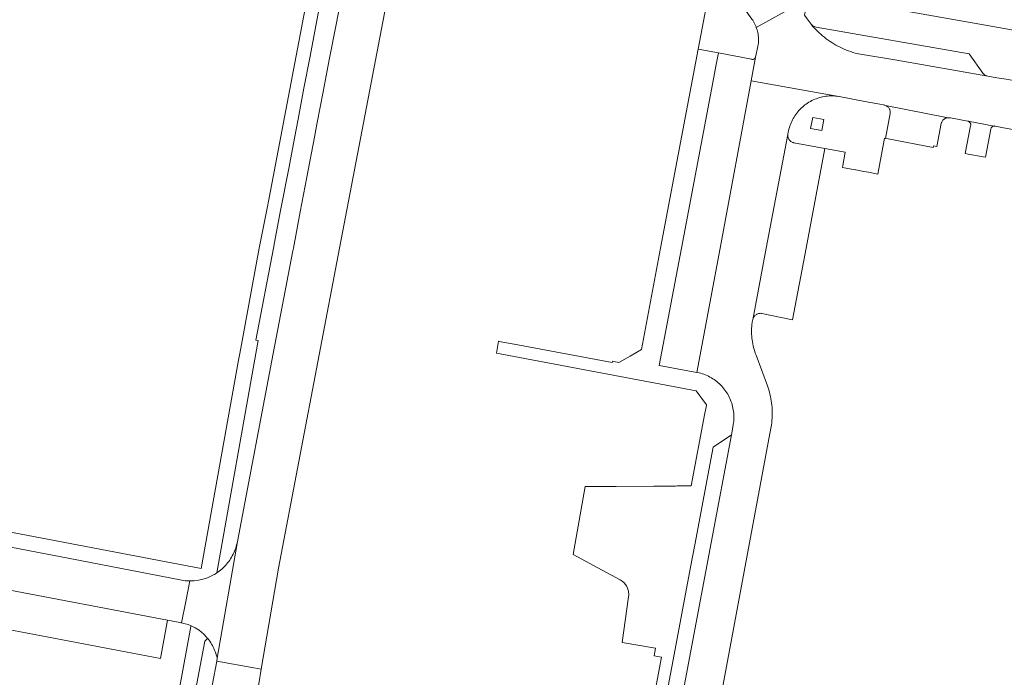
# Model space of a CAD drawing. Extents: x 146402 to 164798, y 455483 to 464134.
# Tile 266 of 575: x 157601 to 157731, y 459943 to 460030. Entities that reach past the tile are written whole.
import ezdxf

# ---------------------------------------------------------------- set-up
doc = ezdxf.new("R2010")
doc.units = 0
doc.header["$LTSCALE"] = 0.2
for name, color, linetype, lineweight in [('B-XX-VH-VERHARDING_BETONSTRAATSTEEN-GV', 252, 'CONTINUOUS', 18), ('B-XX-VH-VERHARDING_STRAATBAKSTEEN-GV', 252, 'CONTINUOUS', 18), ('B-XX-VH-VERHARDING_TEGEL-GV', 252, 'CONTINUOUS', 18)]:
    doc.layers.add(name, color=color, linetype=linetype, lineweight=lineweight)

msp = doc.modelspace()

# ---------------------------------------------------------------- linework, layer by layer
at = {"layer": 'B-XX-VH-VERHARDING_BETONSTRAATSTEEN-GV'}
for points in [[(157644.695, 460037.994), (157643.115, 460029.722), (157642.182, 460024.837), (157641.378, 460020.622), (157640.599, 460016.548), (157640.23, 460014.612), (157639.221, 460009.333), (157638.348, 460004.76), (157637.439, 460000), (157637.367, 459999.623), (157634.782, 459986.086), (157630.048, 459961.3), (157627.396, 459945.888), (157627.327, 459945.517), (157632.209, 459944.63), (157633.207, 459944.462), (157635.46, 459957.791), (157643.525, 460000), (157653.008, 460049.63)], [(157703.909, 460032.098), (157698.494, 460029.094), (157698.535, 460028.977), (157698.593, 460028.789), (157698.644, 460028.599), (157698.687, 460028.408), (157698.723, 460028.214), (157698.75, 460028.02), (157698.769, 460027.824), (157698.781, 460027.628), (157698.784, 460027.432), (157698.78, 460027.235), (157698.767, 460027.039), (157698.746, 460026.844), (157698.718, 460026.649), (157698.703, 460026.565), (157698.396, 460025.172), (157697.817, 460022.058), (157709.396, 460019.991), (157709.412, 460019.988), (157712.823, 460019.336), (157714.312, 460019.051), (157715.295, 460018.878), (157715.383, 460018.863), (157715.468, 460018.841), (157715.552, 460018.81), (157723.826, 460017.192), (157723.917, 460017.193), (157724.008, 460017.186), (157724.098, 460017.171), (157726.395, 460016.746), (157726.416, 460016.74), (157726.446, 460016.729), (157729.872, 460016.094), (157729.903, 460016.096), (157729.964, 460016.094), (157730.025, 460016.083), (157731.107, 460015.874), (157732.348, 460015.624)], [(157731.453, 460022.256), (157730.218, 460022.449), (157729.021, 460022.648), (157717.03, 460024.774), (157711.959, 460025.612), (157711.844, 460025.641), (157711.547, 460025.721), (157711.253, 460025.808), (157710.962, 460025.904), (157710.673, 460026.006), (157710.387, 460026.117), (157710.104, 460026.234), (157709.823, 460026.359), (157709.547, 460026.492), (157709.273, 460026.631), (157709.004, 460026.778), (157708.739, 460026.931), (157708.477, 460027.092), (157708.22, 460027.259), (157707.967, 460027.433), (157707.719, 460027.613), (157707.476, 460027.8), (157707.238, 460027.993), (157707.004, 460028.192), (157706.776, 460028.398), (157706.554, 460028.609), (157706.337, 460028.826), (157706.126, 460029.048), (157705.92, 460029.276), (157705.721, 460029.509), (157705.228, 460030.227)], [(157692.44, 459933.459), (157700.426, 459976.243), (157700.452, 459976.385), (157700.497, 459976.672), (157700.535, 459976.961), (157700.565, 459977.251), (157700.587, 459977.541), (157700.602, 459977.832), (157700.608, 459978.123), (157700.606, 459978.414), (157700.596, 459978.705), (157700.578, 459978.996), (157700.552, 459979.286), (157700.518, 459979.575), (157700.476, 459979.863), (157700.427, 459980.15), (157700.369, 459980.435), (157700.304, 459980.719), (157700.231, 459981.001), (157700.15, 459981.281), (157700.061, 459981.558), (157699.965, 459981.833), (157698.46, 459985.882), (157698.368, 459986.122), (157698.284, 459986.365), (157698.207, 459986.611), (157698.138, 459986.859), (157698.077, 459987.108), (157698.024, 459987.36), (157697.978, 459987.613), (157697.94, 459987.868), (157697.911, 459988.123), (157697.889, 459988.379), (157697.875, 459988.636), (157697.869, 459988.893), (157697.871, 459989.15), (157697.881, 459989.407), (157697.9, 459989.664), (157697.926, 459989.92), (157697.96, 459990.175), (157698.002, 459990.429), (157698.023, 459990.542), (157699.819, 460000), (157702.663, 460014.974), (157702.676, 460015.05), (157702.71, 460015.263), (157702.752, 460015.475), (157702.802, 460015.685), (157702.86, 460015.894), (157702.926, 460016.1), (157702.998, 460016.303), (157703.079, 460016.503), (157703.167, 460016.701), (157703.262, 460016.895), (157703.364, 460017.085), (157703.473, 460017.272), (157703.589, 460017.454), (157703.712, 460017.632), (157703.841, 460017.805), (157703.976, 460017.974), (157704.118, 460018.137), (157704.265, 460018.295), (157704.419, 460018.447), (157704.577, 460018.593), (157704.742, 460018.734), (157704.911, 460018.868), (157705.085, 460018.996), (157705.264, 460019.118), (157705.447, 460019.232), (157705.634, 460019.34), (157705.825, 460019.441), (157706.02, 460019.535), (157706.218, 460019.622), (157706.419, 460019.701), (157706.622, 460019.772), (157706.829, 460019.836), (157707.037, 460019.892), (157707.248, 460019.941), (157707.46, 460019.982), (157707.674, 460020.015), (157707.888, 460020.04), (157708.104, 460020.057), (157708.32, 460020.066), (157708.536, 460020.067), (157708.752, 460020.06), (157708.967, 460020.045), (157709.182, 460020.022), (157709.396, 460019.991), (157697.817, 460022.058), (157697.813, 460022.039), (157693.715, 460000), (157690.661, 459983.579), (157690.963, 459983.53), (157691.175, 459983.474), (157691.385, 459983.41), (157691.592, 459983.339), (157691.797, 459983.26), (157691.998, 459983.174), (157692.197, 459983.08), (157692.391, 459982.98), (157692.582, 459982.872), (157692.769, 459982.757), (157692.952, 459982.636), (157693.13, 459982.508), (157693.303, 459982.374), (157693.472, 459982.233), (157693.635, 459982.086), (157693.792, 459981.934), (157693.944, 459981.776), (157694.09, 459981.612), (157694.23, 459981.443), (157694.364, 459981.27), (157694.491, 459981.091), (157694.612, 459980.908), (157694.726, 459980.721), (157694.833, 459980.529), (157694.933, 459980.334), (157695.026, 459980.135), (157695.111, 459979.933), (157695.189, 459979.729), (157695.26, 459979.521), (157695.323, 459979.311), (157695.378, 459979.099), (157695.425, 459978.885), (157695.465, 459978.669), (157695.497, 459978.452), (157695.52, 459978.234), (157695.536, 459978.015), (157695.544, 459977.796), (157695.544, 459977.577), (157695.536, 459977.358), (157695.519, 459977.139), (157695.495, 459976.921), (157695.463, 459976.704), (157695.451, 459976.634), (157695.207, 459975.371), (157687.198, 459932.608)]]:
    msp.add_lwpolyline(points, dxfattribs=at)
for points in [[(157703.909, 460032.098), (157699.031, 460039.015), (157694.241, 460035.362), (157697.92, 460030.202), (157698.029, 460030.038), (157698.131, 460029.871), (157698.226, 460029.699), (157698.314, 460029.523), (157698.395, 460029.344), (157698.469, 460029.162), (157698.494, 460029.094)], [(157743.279, 460026.792), (157739.531, 460027.46), (157727.981, 460029.519), (157714.734, 460031.88), (157708.735, 460032.949), (157708.706, 460032.792), (157708.411, 460032.847), (157705.39, 460033.391), (157704.875, 460030.729), (157705.228, 460030.227), (157705.721, 460029.509), (157706.007, 460029.25), (157706.378, 460029.142), (157726.586, 460025.626), (157728.37, 460023.087), (157728.652, 460022.803), (157729.021, 460022.648), (157730.218, 460022.449), (157731.453, 460022.256), (157734.379, 460021.759), (157742.045, 460020.423), (157742.888, 460024.772)], [(157706.007, 460029.25), (157705.721, 460029.509), (157705.92, 460029.276), (157706.126, 460029.048), (157706.337, 460028.826), (157706.554, 460028.609), (157706.776, 460028.398), (157707.004, 460028.192), (157707.238, 460027.993), (157707.476, 460027.8), (157707.719, 460027.613), (157707.967, 460027.433), (157708.22, 460027.259), (157708.477, 460027.092), (157708.739, 460026.931), (157709.004, 460026.778), (157709.273, 460026.631), (157709.547, 460026.492), (157709.823, 460026.359), (157710.104, 460026.234), (157710.387, 460026.117), (157710.673, 460026.006), (157710.962, 460025.904), (157711.253, 460025.808), (157711.547, 460025.721), (157711.844, 460025.641), (157711.959, 460025.612), (157717.03, 460024.774), (157729.021, 460022.648), (157728.652, 460022.803), (157728.37, 460023.087), (157726.586, 460025.626), (157706.378, 460029.142)], [(157697.878, 460024.899), (157693.502, 460025.73), (157693.172, 460023.986), (157692.894, 460022.517), (157688.634, 460000), (157685.7, 459984.493), (157690.661, 459983.579), (157693.715, 460000), (157697.813, 460022.039), (157697.817, 460022.058), (157698.396, 460025.172), (157698.39, 460025.152), (157698.387, 460025.145), (157698.385, 460025.138), (157698.382, 460025.132), (157698.379, 460025.125), (157698.377, 460025.119), (157698.374, 460025.112), (157698.37, 460025.106), (157698.367, 460025.099), (157698.364, 460025.093), (157698.361, 460025.087), (157698.357, 460025.081), (157698.354, 460025.075), (157698.35, 460025.069), (157698.346, 460025.063), (157698.342, 460025.057), (157698.338, 460025.051), (157698.334, 460025.045), (157698.33, 460025.039), (157698.325, 460025.034), (157698.321, 460025.028), (157698.316, 460025.023), (157698.312, 460025.017), (157698.307, 460025.012), (157698.302, 460025.007), (157698.297, 460025.001), (157698.292, 460024.997), (157698.287, 460024.992), (157698.282, 460024.987), (157698.277, 460024.982), (157698.271, 460024.977), (157698.266, 460024.973), (157698.26, 460024.968), (157698.255, 460024.964), (157698.249, 460024.959), (157698.244, 460024.955), (157698.238, 460024.951), (157698.232, 460024.947), (157698.226, 460024.943), (157698.22, 460024.939), (157698.214, 460024.936), (157698.208, 460024.932), (157698.201, 460024.929), (157698.195, 460024.925), (157698.189, 460024.922), (157698.183, 460024.919), (157698.176, 460024.916), (157698.17, 460024.913), (157698.163, 460024.91), (157698.157, 460024.907), (157698.15, 460024.905), (157698.143, 460024.902), (157698.137, 460024.9), (157698.13, 460024.898), (157698.123, 460024.896), (157698.116, 460024.894), (157698.109, 460024.892), (157698.102, 460024.89), (157698.095, 460024.888), (157698.089, 460024.887), (157698.082, 460024.885), (157698.075, 460024.884), (157698.067, 460024.883), (157698.06, 460024.882), (157698.053, 460024.881), (157698.046, 460024.88), (157698.039, 460024.88), (157698.032, 460024.879), (157698.025, 460024.879), (157698.018, 460024.878), (157698.011, 460024.878), (157698.004, 460024.878), (157697.997, 460024.878), (157697.99, 460024.879), (157697.983, 460024.879), (157697.975, 460024.88), (157697.968, 460024.88), (157697.961, 460024.881), (157697.954, 460024.882), (157697.947, 460024.883), (157697.94, 460024.884), (157697.933, 460024.885), (157697.926, 460024.886), (157697.919, 460024.888), (157697.912, 460024.889), (157697.905, 460024.891), (157697.898, 460024.893), (157697.892, 460024.895), (157697.885, 460024.897)], [(157723.826, 460017.192), (157715.552, 460018.81), (157715.632, 460018.773), (157715.709, 460018.728), (157715.781, 460018.677), (157715.848, 460018.619), (157715.91, 460018.555), (157715.966, 460018.486), (157716.016, 460018.413), (157716.059, 460018.335), (157716.094, 460018.254), (157716.122, 460018.17), (157716.142, 460018.083), (157716.155, 460017.995), (157716.16, 460017.907), (157716.156, 460017.818), (157716.148, 460017.75), (157715.537, 460014.454), (157715.896, 460014.386), (157721.832, 460013.268), (157721.869, 460013.465), (157722.331, 460013.378), (157722.879, 460016.436), (157722.883, 460016.451), (157722.913, 460016.537), (157722.951, 460016.62), (157722.995, 460016.7), (157723.046, 460016.775), (157723.104, 460016.846), (157723.168, 460016.911), (157723.237, 460016.971), (157723.311, 460017.024), (157723.39, 460017.071), (157723.472, 460017.11), (157723.557, 460017.142), (157723.645, 460017.167), (157723.735, 460017.183)], [(157729.872, 460016.094), (157726.446, 460016.729), (157726.476, 460016.718), (157726.533, 460016.689), (157726.586, 460016.652), (157726.634, 460016.61), (157726.676, 460016.562), (157726.712, 460016.508), (157726.741, 460016.451), (157726.762, 460016.391), (157726.777, 460016.328), (157726.783, 460016.264), (157726.781, 460016.2), (157726.771, 460016.137), (157726.069, 460012.469), (157726.461, 460012.396), (157728.426, 460012.025), (157728.745, 460011.965), (157729.439, 460015.661), (157729.441, 460015.679), (157729.452, 460015.74), (157729.472, 460015.799), (157729.498, 460015.854), (157729.532, 460015.906), (157729.572, 460015.953), (157729.618, 460015.994), (157729.668, 460016.029), (157729.723, 460016.057), (157729.781, 460016.078), (157729.841, 460016.091)], [(157702.655, 460014.886), (157702.663, 460014.974), (157699.819, 460000), (157698.023, 459990.542), (157698.044, 459990.631), (157698.073, 459990.717), (157698.109, 459990.801), (157698.152, 459990.881), (157698.202, 459990.957), (157698.259, 459991.028), (157698.322, 459991.095), (157698.39, 459991.155), (157698.463, 459991.209), (157698.541, 459991.257), (157698.623, 459991.297), (157698.708, 459991.33), (157698.795, 459991.356), (157698.885, 459991.374), (157698.975, 459991.384), (157699.066, 459991.386), (157699.157, 459991.38), (157699.215, 459991.372), (157703.287, 459990.537), (157705.073, 460000), (157707.546, 460013.108), (157703.47, 460013.883), (157703.384, 460013.901), (157703.299, 460013.927), (157703.218, 460013.961), (157703.139, 460014.002), (157703.065, 460014.049), (157702.995, 460014.104), (157702.931, 460014.164), (157702.872, 460014.23), (157702.82, 460014.301), (157702.774, 460014.376), (157702.735, 460014.455), (157702.703, 460014.538), (157702.68, 460014.623), (157702.663, 460014.709), (157702.655, 460014.797)], [(157687.198, 459932.608), (157695.207, 459975.371), (157692.816, 459973.733), (157690.378, 459960.835), (157689.828, 459957.923), (157687.517, 459945.697), (157685.498, 459935.017)], [(157620.84, 459950.91), (157598.159, 459955.215), (157597.809, 459953.313), (157597.229, 459950.153), (157597.72, 459950.06), (157619.92, 459945.86)], [(157632.209, 459944.63), (157627.327, 459945.517), (157626.214, 459939.523), (157625.174, 459933.919), (157625.145, 459933.764), (157624.226, 459928.651), (157624.013, 459927.465), (157629.829, 459926.386), (157630.638, 459930.668), (157630.65, 459930.728), (157632.301, 459939.323), (157632.313, 459939.473), (157632.332, 459939.623), (157632.351, 459939.727), (157632.526, 459940.653), (157632.88, 459942.527), (157633.207, 459944.462)]]:
    msp.add_lwpolyline(points, close=True, dxfattribs=at)
at = {"layer": 'B-XX-VH-VERHARDING_STRAATBAKSTEEN-GV'}
msp.add_lwpolyline([(157598.159, 459955.215), (157620.84, 459950.91), (157622.246, 459950.627), (157622.413, 459950.595), (157622.58, 459950.559), (157622.671, 459950.541), (157623.245, 459953.388), (157623.789, 459956.083), (157623.152, 459956.12), (157622.522, 459956.221), (157607.97, 459959.03), (157592.586, 459961.981)], dxfattribs=at)
msp.add_lwpolyline([(157627.396, 459945.888), (157630.048, 459961.3), (157630.005, 459961.08), (157629.955, 459960.861), (157629.896, 459960.644), (157629.83, 459960.429), (157629.757, 459960.217), (157629.675, 459960.008), (157629.587, 459959.801), (157629.491, 459959.598), (157629.388, 459959.398), (157629.278, 459959.203), (157629.161, 459959.011), (157629.037, 459958.823), (157628.907, 459958.64), (157628.77, 459958.462), (157628.627, 459958.289), (157628.478, 459958.121), (157628.323, 459957.959), (157628.162, 459957.802), (157627.996, 459957.65), (157627.825, 459957.505), (157627.648, 459957.366), (157627.467, 459957.234), (157627.33, 459957.14), (157627.177, 459957.042), (157627.021, 459956.947), (157626.913, 459956.885), (157626.804, 459956.826), (157626.103, 459956.505), (157625.368, 459956.272), (157625.15, 459956.222), (157624.931, 459956.179), (157624.362, 459956.105), (157623.789, 459956.083), (157623.245, 459953.388), (157622.671, 459950.541), (157623.153, 459950.444), (157623.555, 459950.325), (157623.943, 459950.167), (157624.484, 459949.904), (157624.994, 459949.584), (157625.319, 459949.336), (157625.625, 459949.065), (157625.747, 459948.931), (157625.866, 459948.794), (157625.997, 459948.651), (157626.123, 459948.504), (157626.147, 459948.475), (157626.284, 459948.302), (157626.415, 459948.125), (157626.539, 459947.943), (157626.656, 459947.757), (157626.766, 459947.566), (157626.87, 459947.372), (157626.966, 459947.174), (157627.055, 459946.973), (157627.137, 459946.768), (157627.211, 459946.561), (157627.278, 459946.351), (157627.337, 459946.139), (157627.388, 459945.925)], close=True, dxfattribs=at)
at = {"layer": 'B-XX-VH-VERHARDING_TEGEL-GV'}
for points in [[(157644.075, 460058.459), (157634.243, 460006.64), (157633.931, 460005.042), (157633.157, 460001.085), (157632.945, 460000), (157630.593, 459987.291), (157630.37, 459986.086), (157630.21, 459985.22), (157625.27, 459957.72), (157592.74, 459963.935)], [(157592.586, 459961.981), (157607.97, 459959.03), (157622.522, 459956.221), (157623.152, 459956.12), (157623.789, 459956.083), (157624.362, 459956.105), (157624.931, 459956.179), (157625.15, 459956.222), (157625.368, 459956.272), (157626.103, 459956.505), (157626.804, 459956.826), (157626.913, 459956.885), (157627.021, 459956.947), (157627.177, 459957.042), (157627.33, 459957.14), (157632.504, 459986.086), (157632.81, 459987.8), (157632.51, 459987.85), (157634.808, 460000), (157634.952, 460000.744), (157635.719, 460004.71), (157636.84, 460010.507), (157637.585, 460014.489), (157638.052, 460016.979), (157638.835, 460021.098), (157639.635, 460025.303), (157640.534, 460030.027), (157642.241, 460038.997)], [(157691.883, 460031.778), (157690.835, 460026.226), (157693.502, 460025.73), (157697.878, 460024.899), (157697.885, 460024.897), (157697.892, 460024.895), (157697.898, 460024.893), (157697.905, 460024.891), (157697.912, 460024.889), (157697.919, 460024.888), (157697.926, 460024.886), (157697.933, 460024.885), (157697.94, 460024.884), (157697.947, 460024.883), (157697.954, 460024.882), (157697.961, 460024.881), (157697.968, 460024.88), (157697.975, 460024.88), (157697.983, 460024.879), (157697.99, 460024.879), (157697.997, 460024.878), (157698.004, 460024.878), (157698.011, 460024.878), (157698.018, 460024.878), (157698.025, 460024.879), (157698.032, 460024.879), (157698.039, 460024.88), (157698.046, 460024.88), (157698.053, 460024.881), (157698.06, 460024.882), (157698.067, 460024.883), (157698.075, 460024.884), (157698.082, 460024.885), (157698.089, 460024.887), (157698.095, 460024.888), (157698.102, 460024.89), (157698.109, 460024.892), (157698.116, 460024.894), (157698.123, 460024.896), (157698.13, 460024.898), (157698.137, 460024.9), (157698.143, 460024.902), (157698.15, 460024.905), (157698.157, 460024.907), (157698.163, 460024.91), (157698.17, 460024.913), (157698.176, 460024.916), (157698.183, 460024.919), (157698.189, 460024.922), (157698.195, 460024.925), (157698.201, 460024.929), (157698.208, 460024.932), (157698.214, 460024.936), (157698.22, 460024.939), (157698.226, 460024.943), (157698.232, 460024.947), (157698.238, 460024.951), (157698.244, 460024.955), (157698.249, 460024.959), (157698.255, 460024.964), (157698.26, 460024.968), (157698.266, 460024.973), (157698.271, 460024.977), (157698.277, 460024.982), (157698.282, 460024.987), (157698.287, 460024.992), (157698.292, 460024.997), (157698.297, 460025.001), (157698.302, 460025.007), (157698.307, 460025.012), (157698.312, 460025.017), (157698.316, 460025.023), (157698.321, 460025.028), (157698.325, 460025.034), (157698.33, 460025.039), (157698.334, 460025.045), (157698.338, 460025.051), (157698.342, 460025.057), (157698.346, 460025.063), (157698.35, 460025.069), (157698.354, 460025.075), (157698.357, 460025.081), (157698.361, 460025.087), (157698.364, 460025.093), (157698.367, 460025.099), (157698.37, 460025.106), (157698.374, 460025.112), (157698.377, 460025.119), (157698.379, 460025.125), (157698.382, 460025.132), (157698.385, 460025.138), (157698.387, 460025.145), (157698.39, 460025.152), (157698.396, 460025.172), (157698.703, 460026.565), (157698.718, 460026.649), (157698.746, 460026.844), (157698.767, 460027.039), (157698.78, 460027.235), (157698.784, 460027.432), (157698.781, 460027.628), (157698.769, 460027.824), (157698.75, 460028.02), (157698.723, 460028.214), (157698.687, 460028.408), (157698.644, 460028.599), (157698.593, 460028.789), (157698.535, 460028.977), (157698.494, 460029.094), (157698.469, 460029.162), (157698.395, 460029.344), (157698.314, 460029.523), (157698.226, 460029.699), (157698.131, 460029.871), (157698.029, 460030.038), (157697.92, 460030.202)], [(157685.498, 459935.017), (157687.517, 459945.697), (157689.828, 459957.923), (157690.378, 459960.835), (157692.816, 459973.733), (157695.207, 459975.371), (157695.451, 459976.634), (157695.463, 459976.704), (157695.495, 459976.921), (157695.519, 459977.139), (157695.536, 459977.358), (157695.544, 459977.577), (157695.544, 459977.796), (157695.536, 459978.015), (157695.52, 459978.234), (157695.497, 459978.452), (157695.465, 459978.669), (157695.425, 459978.885), (157695.378, 459979.099), (157695.323, 459979.311), (157695.26, 459979.521), (157695.189, 459979.729), (157695.111, 459979.933), (157695.026, 459980.135), (157694.933, 459980.334), (157694.833, 459980.529), (157694.726, 459980.721), (157694.612, 459980.908), (157694.491, 459981.091), (157694.364, 459981.27), (157694.23, 459981.443), (157694.09, 459981.612), (157693.944, 459981.776), (157693.792, 459981.934), (157693.635, 459982.086), (157693.472, 459982.233), (157693.303, 459982.374), (157693.13, 459982.508), (157692.952, 459982.636), (157692.769, 459982.757), (157692.582, 459982.872), (157692.391, 459982.98), (157692.197, 459983.08), (157691.998, 459983.174), (157691.797, 459983.26), (157691.592, 459983.339), (157691.385, 459983.41), (157691.175, 459983.474), (157690.963, 459983.53), (157690.661, 459983.579), (157685.7, 459984.493), (157688.634, 460000), (157692.894, 460022.517), (157693.172, 460023.986), (157693.502, 460025.73), (157690.835, 460026.226), (157685.883, 460000), (157683.353, 459986.6), (157681.858, 459985.735), (157680.386, 459984.884), (157679.724, 459985.024), (157679.516, 459985.068), (157679.48, 459984.886), (157667.033, 459987.228), (157664.596, 459987.687), (157664.486, 459987.707), (157664.211, 459986.144), (157690.569, 459981.173), (157691.926, 459979.33), (157691.91, 459979.243), (157691.718, 459978.227), (157689.908, 459968.613), (157688.079, 459968.643), (157687.856, 459968.591), (157687.628, 459968.573), (157686.607, 459968.571), (157685, 459968.567), (157679.997, 459968.556), (157675.947, 459968.547), (157674.363, 459959.555), (157678.174, 459957.496), (157680.552, 459956.211), (157680.804, 459956.051), (157681.053, 459955.836), (157681.368, 459955.431), (157681.511, 459955.144), (157681.631, 459954.745), (157681.67, 459954.26), (157681.591, 459953.675), (157681.414, 459952.4), (157680.801, 459947.985), (157685.224, 459947.207), (157685.046, 459946.195), (157686.006, 459946.044), (157683.165, 459931.052)]]:
    msp.add_lwpolyline(points, dxfattribs=at)
for points in [[(157708.752, 460020.06), (157708.536, 460020.067), (157708.32, 460020.066), (157708.104, 460020.057), (157707.888, 460020.04), (157707.674, 460020.015), (157707.46, 460019.982), (157707.248, 460019.941), (157707.037, 460019.892), (157706.829, 460019.836), (157706.622, 460019.772), (157706.419, 460019.701), (157706.218, 460019.622), (157706.02, 460019.535), (157705.825, 460019.441), (157705.634, 460019.34), (157705.447, 460019.232), (157705.264, 460019.118), (157705.085, 460018.996), (157704.911, 460018.868), (157704.742, 460018.734), (157704.577, 460018.593), (157704.419, 460018.447), (157704.265, 460018.295), (157704.118, 460018.137), (157703.976, 460017.974), (157703.841, 460017.805), (157703.712, 460017.632), (157703.589, 460017.454), (157703.473, 460017.272), (157703.364, 460017.085), (157703.262, 460016.895), (157703.167, 460016.701), (157703.079, 460016.503), (157702.998, 460016.303), (157702.926, 460016.1), (157702.86, 460015.894), (157702.802, 460015.685), (157702.752, 460015.475), (157702.71, 460015.263), (157702.676, 460015.05), (157702.663, 460014.974), (157702.655, 460014.886), (157702.655, 460014.797), (157702.663, 460014.709), (157702.68, 460014.623), (157702.703, 460014.538), (157702.735, 460014.455), (157702.774, 460014.376), (157702.82, 460014.301), (157702.872, 460014.23), (157702.931, 460014.164), (157702.995, 460014.104), (157703.065, 460014.049), (157703.139, 460014.002), (157703.218, 460013.961), (157703.299, 460013.927), (157703.384, 460013.901), (157703.47, 460013.883), (157707.546, 460013.108), (157710.2, 460012.648), (157709.891, 460010.888), (157709.895, 460010.887), (157709.848, 460010.641), (157711.077, 460010.41), (157711.568, 460010.317), (157711.617, 460010.308), (157712.698, 460010.104), (157713.288, 460009.993), (157714.516, 460009.762), (157715.312, 460013.988), (157715.405, 460014.479), (157715.537, 460014.454), (157716.148, 460017.75), (157716.156, 460017.818), (157716.16, 460017.907), (157716.155, 460017.995), (157716.142, 460018.083), (157716.122, 460018.17), (157716.094, 460018.254), (157716.059, 460018.335), (157716.016, 460018.413), (157715.966, 460018.486), (157715.91, 460018.555), (157715.848, 460018.619), (157715.781, 460018.677), (157715.709, 460018.728), (157715.632, 460018.773), (157715.552, 460018.81), (157715.468, 460018.841), (157715.383, 460018.863), (157715.295, 460018.878), (157714.312, 460019.051), (157712.823, 460019.336), (157709.412, 460019.988), (157709.396, 460019.991), (157709.182, 460020.022), (157708.967, 460020.045)], [(157705.668, 460015.768), (157705.945, 460017.233), (157707.401, 460016.962), (157707.136, 460015.509)], [(157624.484, 459949.904), (157623.943, 459950.167), (157623.925, 459950.068), (157621.89, 459939.03), (157623.689, 459938.665), (157623.833, 459938.647), (157623.978, 459938.637), (157624.42, 459940.96), (157624.58, 459941.84), (157625.747, 459948.153), (157626.123, 459948.504), (157625.997, 459948.651), (157625.866, 459948.794), (157625.747, 459948.931), (157625.625, 459949.065), (157625.319, 459949.336), (157624.994, 459949.584)]]:
    msp.add_lwpolyline(points, close=True, dxfattribs=at)

doc.saveas('drawing.dxf')
